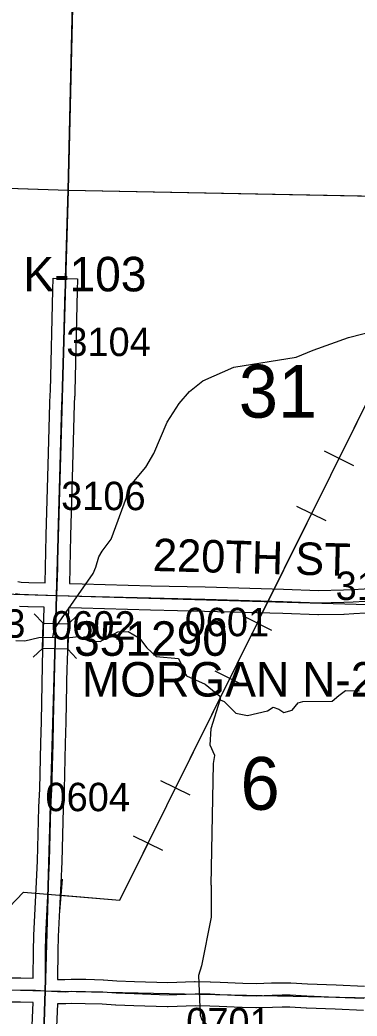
# Model space of a CAD drawing. Extents: x -157.2 to -99.3, y 12.2 to 46.2.
# Drawn here: x -117.032 to -116.201, y 27.1 to 29.552 of the extents above; entities that cross this region are included whole.
import ezdxf

# ---------------------------------------------------------------- set-up
doc = ezdxf.new("R2010")
doc.units = 0
for name, color, linetype in [('tdCoHydroRiver', 7, 'Continuous'), ('tdCoPipe', 7, 'Continuous'), ('tdCoSecRdNmbr', 7, 'Continuous'), ('tdCoSecRdTxt', 7, 'Continuous'), ('tdCoSecRteBand', 7, 'Continuous'), ('tdCoSecRteCL', 7, 'Continuous'), ('tdCoSectLine', 7, 'Continuous'), ('tdCoSectLinePart', 7, 'Continuous'), ('tdCoSectNmbr', 7, 'Continuous'), ('tdCoStrucSec', 7, 'Continuous'), ('tdCoStrucSecCoName', 7, 'Continuous'), ('tdCoStrucSecFHWANum', 7, 'Continuous'), ('tdCoSurfAsphalt', 7, 'Continuous'), ('tdCoSurfEarth', 7, 'Continuous'), ('tdCoSurfGravel', 7, 'Continuous'), ('tdCoTwpBndry', 7, 'Continuous'), ('tdCoTwpBndryShd', 7, 'Continuous')]:
    doc.layers.add(name, color=color, linetype=linetype)

msp = doc.modelspace()

# ---------------------------------------------------------------- linework, layer by layer
at = {"layer": 'tdCoHydroRiver'}
for points in [[(-116.9508, 28.033), (-116.9471, 28.0535), (-116.8519, 28.1897), (-116.8451, 28.2053), (-116.8381, 28.2304), (-116.8298, 28.2443), (-116.807, 28.2737), (-116.7694, 28.3768), (-116.7674, 28.3925), (-116.7559, 28.4112), (-116.7216, 28.4512), (-116.7018, 28.4854), (-116.6697, 28.5619), (-116.64, 28.6084), (-116.614, 28.6376), (-116.5817, 28.6636), (-116.505, 28.6978), (-116.3513, 28.722), (-116.3098, 28.7398), (-116.2222, 28.7705), (-116.1554, 28.7876)], [(-117.0426, 28.0245), (-117.0205, 28.0239), (-116.9855, 28.0324), (-116.9508, 28.033)], [(-116.9508, 28.033), (-116.9304, 28.0293), (-116.8877, 28.0345), (-116.8611, 28.0227), (-116.8343, 28.022), (-116.7911, 28.046), (-116.7658, 28.0469), (-116.7379, 28.0304), (-116.7196, 28.0062), (-116.6965, 27.9851), (-116.6414, 27.9804), (-116.6279, 27.9532), (-116.6281, 27.9485), (-116.6221, 27.9373), (-116.5753, 27.9171), (-116.5398, 27.8877), (-116.5385, 27.8782)], [(-116.5385, 27.8782), (-116.5291, 27.8748), (-116.4999, 27.8456), (-116.4717, 27.8401), (-116.4224, 27.8513), (-116.408, 27.8604), (-116.3939, 27.8553), (-116.3815, 27.8471), (-116.3609, 27.8528), (-116.3461, 27.8713), (-116.335, 27.8742), (-116.2624, 27.8754), (-116.2463, 27.8891), (-116.2301, 27.9013), (-116.1955, 27.9004)], [(-116.5606, 27.4221), (-116.5554, 27.7222), (-116.5517, 27.7411), (-116.5636, 27.7667), (-116.5609, 27.8077), (-116.5385, 27.8782)], [(-116.5606, 27.4221), (-116.5612, 27.3431), (-116.585, 27.2236), (-116.592, 27.2001), (-116.5884, 27.102), (-116.5839, 27.0908), (-116.5624, 27.0712), (-116.5595, 27.0632), (-116.5836, 27.0465), (-116.5825, 27.0292), (-116.5705, 27.0036), (-116.566, 26.9971), (-116.5527, 26.9652), (-116.4847, 26.8545), (-116.411, 26.7215), (-116.3903, 26.6705), (-116.3724, 26.6321), (-116.3599, 26.6254), (-116.2939, 26.6158), (-116.0698, 26.5607), (-116.0307, 26.5455), (-115.9492, 26.4675), (-115.8747, 26.4229)]]:
    msp.add_lwpolyline(points, dxfattribs=at)
at = {"layer": 'tdCoPipe'}
for p, q in [((-116.2096, 28.455), (-116.2816, 28.4908)), ((-116.2772, 28.3189), (-116.3494, 28.3547)), ((-116.4111, 28.0493), (-116.4832, 28.0851)), ((-116.4788, 27.9131), (-116.551, 27.949)), ((-116.6127, 27.6435), (-116.6848, 27.6793)), ((-116.6803, 27.5074), (-116.7525, 27.5432)), ((-116.9335, 27.3571), (-116.9269, 27.4373))]:
    msp.add_line(p, q, dxfattribs=at)
for points in [[(-119.4133, 23.3327), (-118.333, 25.1143), (-118.3187, 25.3672), (-117.6223, 26.3197), (-117.3909, 27.0221), (-117.0238, 27.405), (-116.786, 27.3853), (-116.0353, 28.8965), (-115.8147, 28.963), (-115.031, 30.6247), (-114.8226, 30.6278), (-113.9839, 31.9526), (-113.7493, 31.9569), (-113.0964, 33.545), (-113.0972, 33.7644), (-112.3442, 33.9392), (-112.3543, 34.3663), (-112.164, 34.6114)], [(-116.2457, 28.4729), (-116.1117, 28.7425)], [(-116.4472, 28.0672), (-116.3133, 28.3368)], [(-116.6488, 27.6614), (-116.5149, 27.931)], [(-116.9302, 27.3973), (-116.786, 27.3853), (-116.7164, 27.5253)]]:
    msp.add_lwpolyline(points, dxfattribs=at)
at = {"layer": 'tdCoSecRteBand'}
for points in [[(-117.0372, 28.1699), (-117.0291, 28.1686), (-117.0101, 28.1677), (-116.9704, 28.1666), (-116.9703, 28.1666), (-116.9703, 28.1667), (-116.9691, 28.2045), (-116.9679, 28.2834), (-116.9679, 28.2836), (-116.9679, 28.2838), (-116.9627, 28.4559), (-116.9588, 28.6085), (-116.9587, 28.6092), (-116.9587, 28.6099), (-116.9573, 28.6294), (-116.957, 28.6394), (-116.951, 28.8868), (-116.9503, 28.9168), (-116.8903, 28.9153), (-116.891, 28.8853), (-116.897, 28.6379), (-116.8973, 28.6272), (-116.8973, 28.6264), (-116.8974, 28.6257), (-116.8988, 28.6062), (-116.9027, 28.4543), (-116.9027, 28.4542), (-116.9027, 28.4541), (-116.9079, 28.2822), (-116.9091, 28.2033), (-116.9091, 28.203), (-116.9091, 28.2028), (-116.9104, 28.1649), (-116.8789, 28.164), (-116.7089, 28.1593), (-116.5758, 28.1564), (-116.5757, 28.1564), (-116.5756, 28.1564), (-116.3827, 28.1509), (-116.3826, 28.1509), (-116.3825, 28.1509), (-116.2965, 28.1478)], [(-116.2965, 28.1478), (-116.2351, 28.149), (-116.2123, 28.1499), (-116.1265, 28.1551)], [(-116.9994, 27.1936), (-116.999, 27.2604), (-116.999, 27.2606), (-116.999, 27.2608), (-116.9982, 27.2976), (-116.9982, 27.298), (-116.9982, 27.2985), (-116.9915, 27.4304), (-116.9891, 27.4823), (-116.9859, 27.6131), (-116.9859, 27.6136), (-116.9859, 27.6141), (-116.9832, 27.6597), (-116.9805, 27.7722), (-116.9792, 27.8249), (-116.9763, 27.9637), (-116.9763, 27.9638), (-116.9763, 27.9638), (-116.9762, 27.9686), (-116.9741, 28.0492), (-116.9741, 28.0493), (-116.9741, 28.0493), (-116.9722, 28.1066), (-117.012, 28.1077), (-117.0123, 28.1077), (-117.0126, 28.1077), (-117.0336, 28.1087)], [(-116.1229, 28.0952), (-116.2089, 28.09), (-116.2092, 28.09), (-116.2095, 28.09), (-116.2329, 28.089), (-116.2332, 28.089), (-116.2336, 28.089), (-116.2962, 28.0877), (-116.297, 28.0877), (-116.2979, 28.0878), (-116.3846, 28.091), (-116.5772, 28.0964), (-116.7103, 28.0993), (-116.7104, 28.0993), (-116.7104, 28.0993), (-116.8806, 28.104), (-116.8806, 28.104), (-116.8806, 28.104), (-116.9123, 28.1049), (-116.9141, 28.0475), (-116.9162, 27.967), (-116.9163, 27.9623), (-116.9193, 27.8236), (-116.9193, 27.8235), (-116.9193, 27.8235), (-116.9205, 27.7707), (-116.9205, 27.7707), (-116.9205, 27.7707), (-116.9232, 27.6578), (-116.9232, 27.6573), (-116.9232, 27.6567), (-116.9259, 27.6111), (-116.9291, 27.4805), (-116.9291, 27.4801), (-116.9291, 27.4798), (-116.9316, 27.4275), (-116.9316, 27.4274), (-116.9316, 27.4274), (-116.9382, 27.2959), (-116.939, 27.2598), (-116.9394, 27.1919), (-116.9394, 27.1903), (-116.9382, 27.1903), (-116.9217, 27.19), (-116.9063, 27.191), (-116.9052, 27.191), (-116.9041, 27.191), (-116.8703, 27.1905), (-116.8701, 27.1905), (-116.8699, 27.1905), (-116.8272, 27.1893), (-116.8266, 27.1893), (-116.8261, 27.1892), (-116.7932, 27.187), (-116.7496, 27.1853), (-116.6681, 27.1826), (-116.6018, 27.1851), (-116.601, 27.1851), (-116.6001, 27.1851), (-116.5631, 27.1843), (-116.5628, 27.1843), (-116.5625, 27.1843), (-116.5386, 27.1833), (-116.5385, 27.1833), (-116.5385, 27.1833), (-116.4827, 27.1809), (-116.4504, 27.1799), (-116.4119, 27.1814), (-116.4118, 27.1814), (-116.4117, 27.1814), (-116.3871, 27.1821), (-116.3864, 27.1821), (-116.3858, 27.1821), (-116.3661, 27.1819), (-116.3654, 27.1819), (-116.3648, 27.1818), (-116.3236, 27.1796), (-116.2525, 27.1767), (-116.1834, 27.174)], [(-117.0716, 27.1945), (-117.0302, 27.194), (-117.0302, 27.194), (-117.0301, 27.194), (-116.9994, 27.1936)], [(-117.0051, 27.0005), (-116.9998, 27.1336), (-117.0309, 27.134), (-117.0723, 27.1345)], [(-116.1856, 27.114), (-116.2549, 27.1167), (-116.2549, 27.1167), (-116.255, 27.1167), (-116.3262, 27.1197), (-116.3264, 27.1197), (-116.3266, 27.1197), (-116.3674, 27.1219), (-116.3859, 27.1221), (-116.4098, 27.1214), (-116.4492, 27.1199), (-116.4502, 27.1199), (-116.4512, 27.1199), (-116.4847, 27.1209), (-116.4849, 27.1209), (-116.4851, 27.1209), (-116.5411, 27.1234), (-116.5646, 27.1244), (-116.6005, 27.1251), (-116.6669, 27.1226), (-116.668, 27.1226), (-116.669, 27.1226), (-116.7516, 27.1254), (-116.7517, 27.1254), (-116.7518, 27.1254), (-116.796, 27.1271), (-116.7964, 27.1271), (-116.7968, 27.1271), (-116.8295, 27.1293), (-116.8714, 27.1305), (-116.9039, 27.131), (-116.9193, 27.1301), (-116.9204, 27.13), (-116.9215, 27.13), (-116.9397, 27.1303), (-116.9399, 27.1303), (-116.9452, 26.9981)]]:
    msp.add_lwpolyline(points, dxfattribs=at)
at = {"layer": 'tdCoSecRteCL'}
for points in [[(-116.9413, 28.1357), (-116.9391, 28.2037), (-116.9379, 28.2829), (-116.9327, 28.455), (-116.9288, 28.6077), (-116.9273, 28.6279), (-116.927, 28.6386), (-116.921, 28.886)], [(-117.043, 28.1404), (-117.0322, 28.1387), (-117.0112, 28.1377), (-116.9413, 28.1357)], [(-116.9696, 27.1621), (-116.969, 27.2602), (-116.9682, 27.297), (-116.9616, 27.4289), (-116.9591, 27.4812), (-116.9559, 27.6124), (-116.9532, 27.6585), (-116.9505, 27.7714), (-116.9492, 27.8242), (-116.9463, 27.9631), (-116.9462, 27.9678), (-116.9441, 28.0484), (-116.9418, 28.1184), (-116.9413, 28.1357)], [(-116.9413, 28.1357), (-116.8798, 28.134), (-116.7096, 28.1293), (-116.5764, 28.1264), (-116.3836, 28.1209), (-116.2968, 28.1177), (-116.2341, 28.119), (-116.2107, 28.12), (-116.1247, 28.1251), (-116.048, 28.1298), (-115.9764, 28.1343)], [(-117.072, 27.1645), (-117.0305, 27.164), (-116.9936, 27.1635), (-116.9696, 27.1621)], [(-117.0016, 26.1611), (-117.0008, 26.1808), (-116.9971, 26.2639), (-116.9968, 26.2938), (-116.9939, 26.3912), (-116.9931, 26.4262), (-116.9929, 26.4765), (-116.9902, 26.6067), (-116.9887, 26.6528), (-116.9862, 26.7483), (-116.9838, 26.807), (-116.9761, 26.9756), (-116.9751, 26.9993), (-116.9697, 27.1357), (-116.9696, 27.1621)], [(-116.9696, 27.1621), (-116.9393, 27.1603), (-116.9211, 27.16), (-116.9045, 27.161), (-116.8707, 27.1605), (-116.8281, 27.1593), (-116.7948, 27.1571), (-116.7506, 27.1553), (-116.668, 27.1526), (-116.6007, 27.1551), (-116.5637, 27.1544), (-116.5398, 27.1534), (-116.4838, 27.1509), (-116.4503, 27.1499), (-116.4108, 27.1514), (-116.3862, 27.1521), (-116.3664, 27.1519), (-116.325, 27.1497), (-116.2537, 27.1467), (-116.1844, 27.144)]]:
    msp.add_lwpolyline(points, dxfattribs=at)
at = {"layer": 'tdCoSectLine'}
for points in [[(-116.8899, 30.1347), (-116.9135, 29.1331)], [(-117.9079, 29.1661), (-116.9135, 29.1331)], [(-116.9417, 28.1357), (-116.9135, 29.1331)], [(-116.9135, 29.1331), (-115.948, 29.1148)], [(-117.9392, 28.1664), (-116.9417, 28.1357)], [(-116.9699, 27.1621), (-116.9417, 28.1357)], [(-116.9417, 28.1357), (-115.9759, 28.1077)], [(-117.9656, 27.1896), (-116.9699, 27.1621)], [(-117.002, 26.1611), (-116.9699, 27.1621)], [(-116.9699, 27.1621), (-116.0151, 27.1417)]]:
    msp.add_lwpolyline(points, dxfattribs=at)
at = {"layer": 'tdCoSectLinePart'}
for points in [[(-116.8901, 30.125), (-116.9135, 29.1331)], [(-117.3823, 29.1487), (-116.9135, 29.1331)], [(-116.9196, 28.916), (-116.9135, 29.1331)], [(-116.9135, 29.1331), (-115.978, 29.1154)]]:
    msp.add_lwpolyline(points, dxfattribs=at)
at = {"layer": 'tdCoStrucSec'}
for p, q in [((-116.9753, 28.0675), (-116.9968, 28.0902)), ((-116.9127, 28.0659), (-116.89, 28.0874)), ((-116.9769, 28.0049), (-116.9996, 27.9834)), ((-116.9143, 28.0033), (-116.8928, 27.9806))]:
    msp.add_line(p, q, dxfattribs=at)
msp.add_lwpolyline([(-116.9769, 28.0049), (-116.9753, 28.0675), (-116.9127, 28.0659), (-116.9143, 28.0033)], close=True, dxfattribs=at)
at = {"layer": 'tdCoSurfAsphalt'}
msp.add_lwpolyline([(-117.043, 28.1404), (-117.0322, 28.1387), (-117.0112, 28.1377), (-116.9413, 28.1357), (-116.8798, 28.134), (-116.7096, 28.1293), (-116.5764, 28.1264), (-116.3836, 28.1209), (-116.2968, 28.1177), (-116.2341, 28.119), (-116.2107, 28.12), (-116.1247, 28.1251)], dxfattribs=at)
at = {"layer": 'tdCoSurfEarth'}
msp.add_line((-116.927, 28.6386), (-116.921, 28.886), dxfattribs=at)
for points in [[(-116.9696, 27.1621), (-116.969, 27.2602), (-116.9682, 27.297), (-116.9616, 27.4289), (-116.9591, 27.4812), (-116.9559, 27.6124), (-116.9532, 27.6585), (-116.9505, 27.7714), (-116.9492, 27.8242), (-116.9463, 27.9631), (-116.9462, 27.9678)], [(-117.0016, 26.1611), (-117.0008, 26.1808), (-116.9971, 26.2639), (-116.9968, 26.2938), (-116.9939, 26.3912), (-116.9931, 26.4262), (-116.9929, 26.4765), (-116.9902, 26.6067), (-116.9887, 26.6528), (-116.9862, 26.7483), (-116.9838, 26.807), (-116.9761, 26.9756), (-116.9751, 26.9993), (-116.9697, 27.1357), (-116.9696, 27.1621)]]:
    msp.add_lwpolyline(points, dxfattribs=at)
at = {"layer": 'tdCoSurfGravel'}
for points in [[(-116.9413, 28.1357), (-116.9391, 28.2037), (-116.9379, 28.2829), (-116.9327, 28.455), (-116.9288, 28.6077), (-116.9273, 28.6279), (-116.927, 28.6386)], [(-116.9462, 27.9678), (-116.9441, 28.0484), (-116.9418, 28.1184), (-116.9413, 28.1357)], [(-117.072, 27.1645), (-117.0305, 27.164), (-116.9936, 27.1635), (-116.9696, 27.1621)], [(-116.9696, 27.1621), (-116.9393, 27.1603), (-116.9211, 27.16), (-116.9045, 27.161), (-116.8707, 27.1605), (-116.8281, 27.1593), (-116.7948, 27.1571), (-116.7506, 27.1553), (-116.668, 27.1526), (-116.6007, 27.1551), (-116.5637, 27.1544), (-116.5398, 27.1534), (-116.4838, 27.1509), (-116.4503, 27.1499), (-116.4108, 27.1514), (-116.3862, 27.1521), (-116.3664, 27.1519), (-116.325, 27.1497), (-116.2537, 27.1467), (-116.1844, 27.144)]]:
    msp.add_lwpolyline(points, dxfattribs=at)
at = {"layer": 'tdCoTwpBndry'}
msp.add_lwpolyline([(-116.9196, 28.9156), (-116.9135, 29.1331), (-116.8902, 30.1229)], dxfattribs=at)
at = {"layer": 'tdCoTwpBndryShd'}
for points in [[(-116.7577, 34.3274), (-116.7946, 33.1185), (-116.824, 32.1276), (-116.857, 31.1319), (-116.8899, 30.1347), (-116.9135, 29.1331), (-116.9417, 28.1357), (-116.9699, 27.1621), (-117.002, 26.1611), (-117.0437, 25.1582), (-117.0647, 24.1645), (-117.0933, 23.1631), (-117.128, 22.1568), (-117.146, 21.1585), (-117.1595, 20.1681), (-117.1897, 19.1768), (-117.2244, 18.1722), (-117.258, 17.1659), (-117.2934, 16.1724)], [(-125.867, 28.4197), (-124.8666, 28.3809), (-123.8665, 28.351), (-122.863, 28.3215), (-122.3682, 28.3142), (-121.9124, 28.2943), (-120.9131, 28.2684), (-119.9313, 28.2231), (-118.9256, 28.2), (-117.9392, 28.1664), (-116.9417, 28.1357), (-115.9759, 28.1077), (-114.9784, 28.0856), (-113.9734, 28.0581), (-113.482, 28.0482), (-112.9713, 28.0283), (-111.9699, 27.9742), (-111.9497, 27.9729), (-110.9685, 27.9529)]]:
    msp.add_lwpolyline(points, dxfattribs=at)

# ---------------------------------------------------------------- texts
at = {"layer": 'tdCoSecRdNmbr'}
for s, rotation, p in [('3104', 359.9106, (-116.9179, 28.7251)), ('3106', 359.9106, (-116.9307, 28.3457)), ('3103', 359.9111, (-116.2543, 28.1244)), ('0601', 359.9108, (-116.6263, 28.0353)), ('0103', 359.9104, (-117.227, 28.0317)), ('0602', 359.9106, (-116.9556, 28.027)), ('0604', 359.9106, (-116.9693, 27.6045)), ('0701', 359.9109, (-116.6225, 27.0502))]:
    msp.add_text(s, height=0.07, rotation=rotation, dxfattribs=at).set_placement(p)
at = {"layer": 'tdCoSecRdTxt'}
msp.add_text('220TH ST', height=0.08, rotation=358.5243, dxfattribs=at).set_placement((-116.7054, 28.1958))
at = {"layer": 'tdCoSectNmbr'}
for s, rotation, p in [('31', 359.9108, (-116.4929, 28.5734)), ('6', 359.9109, (-116.4887, 27.6079))]:
    msp.add_text(s, height=0.13, rotation=rotation, dxfattribs=at).set_placement(p)
at = {"layer": 'tdCoStrucSecCoName'}
for s, p in [('KEDRON K-103', (-117.5416, 28.8842)), ('MORGAN N-277', (-116.8799, 27.8866))]:
    msp.add_text(s, height=0.085, dxfattribs=at).set_placement(p)
at = {"layer": 'tdCoStrucSecFHWANum'}
msp.add_text('351290', height=0.085, dxfattribs=at).set_placement((-116.8988, 27.9869))

doc.saveas('drawing.dxf')
